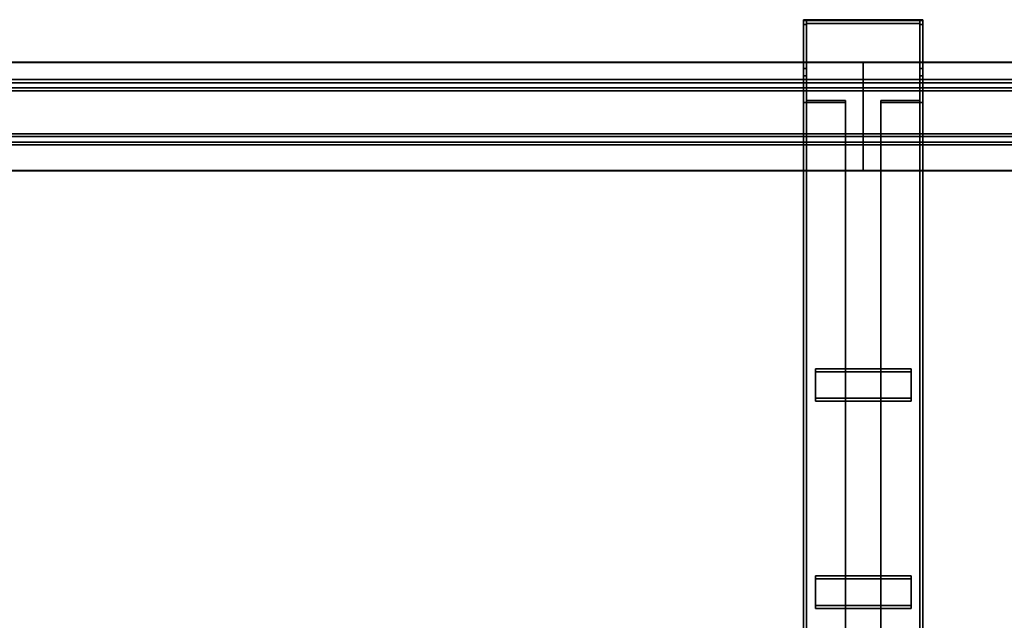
# Model space of a CAD drawing. Extents: x 13429 to 13460.1, y 572.8 to 605.1.
# Tile 284 of 341: x 13437.32 to 13438.351, y 599.927 to 600.556. Entities that reach past the tile are written whole.
import ezdxf

# ---------------------------------------------------------------- set-up
doc = ezdxf.new("R2010")
doc.units = 0
doc.header["$LTSCALE"] = 150
doc.header["$MEASUREMENT"] = 0
doc.layers.add('3DFACE_PLATE', color=7, linetype='CONTINUOUS')
doc.layers.add('3DFACE_SHAPE', color=7, linetype='CONTINUOUS')

msp = doc.modelspace()

# ---------------------------------------------------------------- linework, layer by layer
at = {"layer": '3DFACE_PLATE', "color": 6}
for points, invisible_edges in [([(13438.2534, 600.1905, 0.5276), (13438.2534, 600.1596, 0.5021), (13438.1534, 600.1905, 0.5276)], 2), ([(13438.2534, 600.1596, 0.5021), (13438.1534, 600.1596, 0.5021), (13438.1534, 600.1905, 0.5276)], 12), ([(13438.2534, 600.1873, 0.5314), (13438.2534, 600.1905, 0.5276), (13438.1534, 600.1873, 0.5314)], 2), ([(13438.2534, 600.1905, 0.5276), (13438.1534, 600.1905, 0.5276), (13438.1534, 600.1873, 0.5314)], 12), ([(13438.1534, 600.1873, 0.5314), (13438.1534, 600.1905, 0.5276), (13438.1534, 600.1564, 0.506)], 2), ([(13438.1534, 600.1905, 0.5276), (13438.1534, 600.1596, 0.5021), (13438.1534, 600.1564, 0.506)], 12), ([(13438.2534, 600.1596, 0.5021), (13438.2534, 600.1905, 0.5276), (13438.2534, 600.1873, 0.5314)], 12), ([(13438.1534, 600.1873, 0.5314), (13438.1534, 600.1564, 0.506), (13438.2534, 600.1873, 0.5314)], 2), ([(13438.1534, 600.1564, 0.506), (13438.2534, 600.1564, 0.506), (13438.2534, 600.1873, 0.5314)], 12), ([(13438.2534, 600.1564, 0.506), (13438.2534, 600.1596, 0.5021), (13438.2534, 600.1873, 0.5314)], 2), ([(13438.1534, 600.1564, 0.506), (13438.1534, 600.1596, 0.5021), (13438.2534, 600.1564, 0.506)], 2), ([(13438.1534, 600.1596, 0.5021), (13438.2534, 600.1596, 0.5021), (13438.2534, 600.1564, 0.506)], 12), ([(13438.2534, 599.9735, 0.349), (13438.2534, 599.9426, 0.3236), (13438.1534, 599.9735, 0.349)], 2), ([(13438.2534, 599.9426, 0.3236), (13438.1534, 599.9426, 0.3236), (13438.1534, 599.9735, 0.349)], 12), ([(13438.2534, 599.9703, 0.3529), (13438.2534, 599.9735, 0.349), (13438.1534, 599.9703, 0.3529)], 2), ([(13438.2534, 599.9735, 0.349), (13438.1534, 599.9735, 0.349), (13438.1534, 599.9703, 0.3529)], 12), ([(13438.1534, 599.9703, 0.3529), (13438.1534, 599.9735, 0.349), (13438.1534, 599.9394, 0.3275)], 2), ([(13438.1534, 599.9735, 0.349), (13438.1534, 599.9426, 0.3236), (13438.1534, 599.9394, 0.3275)], 12), ([(13438.2534, 599.9426, 0.3236), (13438.2534, 599.9735, 0.349), (13438.2534, 599.9703, 0.3529)], 12), ([(13438.1534, 599.9703, 0.3529), (13438.1534, 599.9394, 0.3275), (13438.2534, 599.9703, 0.3529)], 2), ([(13438.1534, 599.9394, 0.3275), (13438.2534, 599.9394, 0.3275), (13438.2534, 599.9703, 0.3529)], 12), ([(13438.2534, 599.9394, 0.3275), (13438.2534, 599.9426, 0.3236), (13438.2534, 599.9703, 0.3529)], 2), ([(13438.1534, 599.9394, 0.3275), (13438.1534, 599.9426, 0.3236), (13438.2534, 599.9394, 0.3275)], 2), ([(13438.1534, 599.9426, 0.3236), (13438.2534, 599.9426, 0.3236), (13438.2534, 599.9394, 0.3275)], 12)]:
    msp.add_3dface(points, dxfattribs=dict(at, invisible_edges=invisible_edges))
at = {"layer": '3DFACE_SHAPE', "color": 13}
for points, invisible_edges in [([(13438.2659, 600.5559, 0.809), (13438.1439, 600.5556, 0.8059), (13438.1409, 600.5559, 0.809)], 3), ([(13438.1439, 600.5556, 0.8059), (13438.1409, 600.5509, 0.7592), (13438.1409, 600.5559, 0.809)], 13), ([(13438.1409, 600.5509, 0.7592), (13438.1409, 599.596, 0.8547), (13438.1409, 600.5559, 0.809)], 2), ([(13438.1409, 599.596, 0.8547), (13438.1409, 599.601, 0.9045), (13438.1409, 600.5559, 0.809)], 12), ([(13438.1409, 600.5559, 0.809), (13438.1409, 599.601, 0.9045), (13438.2659, 600.5559, 0.809)], 2), ([(13438.1409, 599.601, 0.9045), (13438.2659, 599.601, 0.9045), (13438.2659, 600.5559, 0.809)], 12), ([(13438.1439, 600.5556, 0.8059), (13438.1439, 600.5509, 0.7592), (13438.1409, 600.5509, 0.7592)], 12), ([(13438.1409, 600.5049, 0.799), (13438.1439, 600.5519, 0.799), (13438.1409, 600.5549, 0.799)], 3), ([(13438.1439, 600.5519, 0.799), (13438.2628, 600.5519, 0.799), (13438.1409, 600.5549, 0.799)], 14), ([(13438.1409, 600.5549, 0.799), (13438.2628, 600.5519, 0.799), (13438.2659, 600.5549, 0.799)], 3), ([(13438.2659, 600.5549, 0.0099), (13438.1439, 600.5519, 0.0099), (13438.1409, 600.5549, 0.0099)], 3), ([(13438.1439, 600.5519, 0.0099), (13438.1409, 600.5049, 0.0099), (13438.1409, 600.5549, 0.0099)], 13), ([(13438.1409, 600.5549, 0.799), (13438.1409, 600.5549, 0.0099), (13438.1409, 600.5049, 0.799)], 2), ([(13438.1409, 600.5549, 0.0099), (13438.1409, 600.5049, 0.0099), (13438.1409, 600.5049, 0.799)], 12), ([(13438.2659, 600.5549, 0.799), (13438.2659, 600.5549, 0.0099), (13438.1409, 600.5549, 0.799)], 2), ([(13438.2659, 600.5549, 0.0099), (13438.1409, 600.5549, 0.0099), (13438.1409, 600.5549, 0.799)], 12), ([(13438.1439, 600.5549, 0.0499), (13438.1439, 600.5549, 0.0029), (13438.1409, 600.5549, 0.0499)], 2), ([(13438.1409, 600.5549, 0.0499), (13438.1439, 600.5549, 0.0029), (13438.1409, 600.5549, -0.0001)], 3), ([(13438.1439, 600.5549, 0.0029), (13438.2628, 600.5549, 0.0029), (13438.1409, 600.5549, -0.0001)], 14), ([(13438.1409, 600.5549, -0.0001), (13438.2628, 600.5549, 0.0029), (13438.2659, 600.5549, -0.0001)], 3), ([(13438.1409, 600.5549, 0.0499), (13438.1409, 599.596, 0.0499), (13438.1439, 600.5549, 0.0499)], 2), ([(13438.1409, 599.596, 0.0499), (13438.1439, 599.596, 0.0499), (13438.1439, 600.5549, 0.0499)], 12), ([(13438.1409, 600.5549, -0.0001), (13438.1409, 599.596, -0.0001), (13438.1409, 600.5549, 0.0499)], 2), ([(13438.1409, 599.596, -0.0001), (13438.1409, 599.596, 0.0499), (13438.1409, 600.5549, 0.0499)], 12), ([(13438.2659, 600.5549, -0.0001), (13438.2659, 599.596, -0.0001), (13438.1409, 600.5549, -0.0001)], 2), ([(13438.2659, 599.596, -0.0001), (13438.1409, 599.596, -0.0001), (13438.1409, 600.5549, -0.0001)], 12), ([(13438.1439, 600.5049, 0.799), (13438.1439, 600.5519, 0.799), (13438.1409, 600.5049, 0.799)], 2), ([(13438.1439, 600.5519, 0.0099), (13438.1439, 600.5049, 0.0099), (13438.1409, 600.5049, 0.0099)], 12), ([(13438.1439, 600.5509, 0.7592), (13438.1439, 599.596, 0.8547), (13438.1409, 600.5509, 0.7592)], 2), ([(13438.1439, 599.596, 0.8547), (13438.1409, 599.596, 0.8547), (13438.1409, 600.5509, 0.7592)], 12), ([(13438.2628, 600.5556, 0.8059), (13438.1439, 600.5556, 0.8059), (13438.2659, 600.5559, 0.809)], 14), ([(13438.1439, 600.5556, 0.8059), (13438.1439, 599.6007, 0.9014), (13438.1439, 600.5509, 0.7592)], 2), ([(13438.2628, 600.5556, 0.8059), (13438.2628, 599.6007, 0.9014), (13438.1439, 600.5556, 0.8059)], 2), ([(13438.2628, 599.6007, 0.9014), (13438.1439, 599.6007, 0.9014), (13438.1439, 600.5556, 0.8059)], 12), ([(13438.2628, 600.5519, 0.0099), (13438.1439, 600.5519, 0.0099), (13438.2659, 600.5549, 0.0099)], 14), ([(13438.1439, 600.5549, 0.0029), (13438.1439, 599.596, 0.0029), (13438.2628, 600.5549, 0.0029)], 2), ([(13438.1439, 599.596, 0.0029), (13438.2628, 599.596, 0.0029), (13438.2628, 600.5549, 0.0029)], 12), ([(13438.1439, 600.5549, 0.0499), (13438.1439, 599.596, 0.0499), (13438.1439, 600.5549, 0.0029)], 2), ([(13438.1439, 599.596, 0.0499), (13438.1439, 599.596, 0.0029), (13438.1439, 600.5549, 0.0029)], 12), ([(13438.1439, 600.5519, 0.799), (13438.1439, 600.5519, 0.0099), (13438.2628, 600.5519, 0.799)], 2), ([(13438.1439, 600.5519, 0.0099), (13438.2628, 600.5519, 0.0099), (13438.2628, 600.5519, 0.799)], 12), ([(13438.1439, 600.5049, 0.799), (13438.1439, 600.5049, 0.0099), (13438.1439, 600.5519, 0.799)], 2), ([(13438.1439, 600.5049, 0.0099), (13438.1439, 600.5519, 0.0099), (13438.1439, 600.5519, 0.799)], 12), ([(13438.1439, 599.6007, 0.9014), (13438.1439, 599.596, 0.8547), (13438.1439, 600.5509, 0.7592)], 12), ([(13438.2659, 600.5509, 0.7592), (13438.2628, 600.5556, 0.8059), (13438.2659, 600.5559, 0.809)], 3), ([(13438.2628, 600.5509, 0.7592), (13438.2628, 600.5556, 0.8059), (13438.2659, 600.5509, 0.7592)], 2), ([(13438.2628, 600.5509, 0.7592), (13438.2628, 599.596, 0.8547), (13438.2628, 600.5556, 0.8059)], 2), ([(13438.2628, 599.596, 0.8547), (13438.2628, 599.6007, 0.9014), (13438.2628, 600.5556, 0.8059)], 12), ([(13438.2628, 600.5519, 0.799), (13438.2659, 600.5049, 0.799), (13438.2659, 600.5549, 0.799)], 13), ([(13438.2659, 600.5049, 0.0099), (13438.2628, 600.5519, 0.0099), (13438.2659, 600.5549, 0.0099)], 3), ([(13438.2628, 600.5549, 0.0029), (13438.2659, 600.5549, 0.0499), (13438.2659, 600.5549, -0.0001)], 13), ([(13438.2628, 600.5549, 0.0029), (13438.2628, 600.5549, 0.0499), (13438.2659, 600.5549, 0.0499)], 12), ([(13438.2628, 600.5549, 0.0499), (13438.2628, 599.596, 0.0499), (13438.2659, 600.5549, 0.0499)], 2), ([(13438.2628, 599.596, 0.0499), (13438.2659, 599.596, 0.0499), (13438.2659, 600.5549, 0.0499)], 12), ([(13438.2628, 600.5549, 0.0029), (13438.2628, 599.596, 0.0029), (13438.2628, 600.5549, 0.0499)], 2), ([(13438.2628, 599.596, 0.0029), (13438.2628, 599.596, 0.0499), (13438.2628, 600.5549, 0.0499)], 12), ([(13438.2628, 600.5519, 0.799), (13438.2628, 600.5049, 0.799), (13438.2659, 600.5049, 0.799)], 12), ([(13438.2628, 600.5049, 0.0099), (13438.2628, 600.5519, 0.0099), (13438.2659, 600.5049, 0.0099)], 2), ([(13438.2628, 600.5519, 0.799), (13438.2628, 600.5519, 0.0099), (13438.2628, 600.5049, 0.799)], 2), ([(13438.2628, 600.5519, 0.0099), (13438.2628, 600.5049, 0.0099), (13438.2628, 600.5049, 0.799)], 12), ([(13438.2659, 600.5509, 0.7592), (13438.2659, 599.596, 0.8547), (13438.2628, 600.5509, 0.7592)], 2), ([(13438.2659, 599.596, 0.8547), (13438.2628, 599.596, 0.8547), (13438.2628, 600.5509, 0.7592)], 12), ([(13438.2659, 600.5559, 0.809), (13438.2659, 599.601, 0.9045), (13438.2659, 600.5509, 0.7592)], 2), ([(13438.2659, 600.5049, 0.799), (13438.2659, 600.5049, 0.0099), (13438.2659, 600.5549, 0.799)], 2), ([(13438.2659, 600.5049, 0.0099), (13438.2659, 600.5549, 0.0099), (13438.2659, 600.5549, 0.799)], 12), ([(13438.2659, 600.5549, 0.0499), (13438.2659, 599.596, 0.0499), (13438.2659, 600.5549, -0.0001)], 2), ([(13438.2659, 599.596, 0.0499), (13438.2659, 599.596, -0.0001), (13438.2659, 600.5549, -0.0001)], 12), ([(13438.2659, 599.601, 0.9045), (13438.2659, 599.596, 0.8547), (13438.2659, 600.5509, 0.7592)], 12), ([(13438.2034, 600.5114, 0.8163), (13434.0908, 600.5114, 0.8163), (13438.2034, 600.4846, 0.8189)], 2), ([(13434.0908, 600.5114, 0.8163), (13434.0908, 600.4846, 0.819), (13438.2034, 600.4846, 0.8189)], 12), ([(13438.2034, 600.5111, 0.8132), (13434.0908, 600.5111, 0.8133), (13438.2034, 600.5114, 0.8163)], 2), ([(13434.0908, 600.5111, 0.8133), (13434.0908, 600.5114, 0.8163), (13438.2034, 600.5114, 0.8163)], 12), ([(13438.2034, 600.4813, 0.8162), (13434.0908, 600.4813, 0.8163), (13438.2034, 600.5111, 0.8132)], 2), ([(13434.0908, 600.4813, 0.8163), (13434.0908, 600.5111, 0.8133), (13438.2034, 600.5111, 0.8132)], 12), ([(13438.2034, 600.5114, 0.8163), (13438.2034, 600.4846, 0.8189), (13438.2034, 600.5111, 0.8132)], 2), ([(13438.2034, 600.5111, 0.8132), (13438.2034, 600.4813, 0.8162), (13438.2034, 600.5114, 0.8163)], 2), ([(13438.2034, 600.5114, 0.8163), (13438.2034, 600.4813, 0.8162), (13438.2034, 600.4846, 0.8189)], 3), ([(13442.1809, 600.5114, 0.8163), (13438.2034, 600.5114, 0.8163), (13442.1809, 600.4846, 0.8189)], 2), ([(13438.2034, 600.5114, 0.8163), (13438.2034, 600.4846, 0.8189), (13442.1809, 600.4846, 0.8189)], 12), ([(13442.1809, 600.5111, 0.8132), (13438.2034, 600.5111, 0.8132), (13442.1809, 600.5114, 0.8163)], 2), ([(13438.2034, 600.5111, 0.8132), (13438.2034, 600.5114, 0.8163), (13442.1809, 600.5114, 0.8163)], 12), ([(13438.2034, 600.5111, 0.8132), (13438.2034, 600.4846, 0.8189), (13438.2034, 600.4813, 0.8162)], 3), ([(13442.1809, 600.4813, 0.8162), (13438.2034, 600.4813, 0.8162), (13442.1809, 600.5111, 0.8132)], 2), ([(13438.2034, 600.4813, 0.8162), (13438.2034, 600.5111, 0.8132), (13442.1809, 600.5111, 0.8132)], 12), ([(13438.1409, 600.5049, 0.799), (13438.1409, 600.5049, 0.0099), (13438.1439, 600.5049, 0.799)], 2), ([(13438.1409, 600.5049, 0.0099), (13438.1439, 600.5049, 0.0099), (13438.1439, 600.5049, 0.799)], 12), ([(13438.2628, 600.5049, 0.799), (13438.2628, 600.5049, 0.0099), (13438.2659, 600.5049, 0.799)], 2), ([(13438.2628, 600.5049, 0.0099), (13438.2659, 600.5049, 0.0099), (13438.2659, 600.5049, 0.799)], 12), ([(13438.2034, 600.4932, 0.9055), (13434.0908, 600.4932, 0.9055), (13438.2034, 600.4335, 0.9114)], 2), ([(13434.0908, 600.4932, 0.9055), (13434.0908, 600.4335, 0.9115), (13438.2034, 600.4335, 0.9114)], 12), ([(13438.2034, 600.4846, 0.8189), (13434.0908, 600.4846, 0.819), (13438.2034, 600.4932, 0.9055)], 2), ([(13434.0908, 600.4846, 0.819), (13434.0908, 600.4932, 0.9055), (13438.2034, 600.4932, 0.9055)], 12), ([(13438.2034, 600.4899, 0.9027), (13434.0908, 600.4899, 0.9028), (13438.2034, 600.4813, 0.8162)], 2), ([(13434.0908, 600.4899, 0.9028), (13434.0908, 600.4813, 0.8163), (13438.2034, 600.4813, 0.8162)], 12), ([(13438.2034, 600.4363, 0.9081), (13434.0908, 600.4363, 0.9082), (13438.2034, 600.4899, 0.9027)], 2), ([(13434.0908, 600.4363, 0.9082), (13434.0908, 600.4899, 0.9028), (13438.2034, 600.4899, 0.9027)], 12), ([(13438.1441, 600.4712, 0.7545), (13438.1409, 600.4972, 0.723), (13438.1409, 600.4692, 0.757)], 13), ([(13438.1441, 600.4712, 0.7545), (13438.1441, 600.4972, 0.723), (13438.1409, 600.4972, 0.723)], 12), ([(13438.1409, 600.4972, 0.723), (13438.1409, 599.6918, 0.0602), (13438.1409, 600.4692, 0.757)], 2), ([(13438.1441, 600.4972, 0.723), (13438.1441, 599.6918, 0.0602), (13438.1409, 600.4972, 0.723)], 2), ([(13438.1441, 599.6918, 0.0602), (13438.1409, 599.6918, 0.0602), (13438.1409, 600.4972, 0.723)], 12), ([(13438.1441, 600.4712, 0.7545), (13438.1441, 599.6659, 0.0917), (13438.1441, 600.4972, 0.723)], 2), ([(13438.1441, 599.6659, 0.0917), (13438.1441, 599.6918, 0.0602), (13438.1441, 600.4972, 0.723)], 12), ([(13438.2034, 600.4335, 0.9114), (13438.2034, 600.4899, 0.9027), (13438.2034, 600.4932, 0.9055)], 3), ([(13438.2034, 600.4899, 0.9027), (13438.2034, 600.4846, 0.8189), (13438.2034, 600.4932, 0.9055)], 13), ([(13438.2034, 600.4846, 0.8189), (13438.2034, 600.4899, 0.9027), (13438.2034, 600.4932, 0.9055)], 3), ([(13438.2034, 600.4899, 0.9027), (13438.2034, 600.4363, 0.9081), (13438.2034, 600.4932, 0.9055)], 14), ([(13438.2034, 600.4932, 0.9055), (13438.2034, 600.4363, 0.9081), (13438.2034, 600.4335, 0.9114)], 3), ([(13442.1809, 600.4932, 0.9055), (13438.2034, 600.4932, 0.9055), (13442.1809, 600.4335, 0.9114)], 2), ([(13438.2034, 600.4932, 0.9055), (13438.2034, 600.4335, 0.9114), (13442.1809, 600.4335, 0.9114)], 12), ([(13442.1809, 600.4846, 0.8189), (13438.2034, 600.4846, 0.8189), (13442.1809, 600.4932, 0.9055)], 2), ([(13438.2034, 600.4846, 0.8189), (13438.2034, 600.4932, 0.9055), (13442.1809, 600.4932, 0.9055)], 12), ([(13438.2034, 600.4846, 0.8189), (13438.2034, 600.4899, 0.9027), (13438.2034, 600.4813, 0.8162)], 13), ([(13438.2034, 600.4363, 0.9081), (13438.2034, 600.4899, 0.9027), (13438.2034, 600.4335, 0.9114)], 14), ([(13438.2034, 600.4813, 0.8162), (13438.2034, 600.4899, 0.9027), (13438.2034, 600.4846, 0.8189)], 14), ([(13442.1809, 600.4899, 0.9027), (13438.2034, 600.4899, 0.9027), (13442.1809, 600.4813, 0.8162)], 2), ([(13438.2034, 600.4899, 0.9027), (13438.2034, 600.4813, 0.8162), (13442.1809, 600.4813, 0.8162)], 12), ([(13442.1809, 600.4363, 0.9081), (13438.2034, 600.4363, 0.9081), (13442.1809, 600.4899, 0.9027)], 2), ([(13438.2034, 600.4363, 0.9081), (13438.2034, 600.4899, 0.9027), (13442.1809, 600.4899, 0.9027)], 12), ([(13438.2627, 600.4972, 0.723), (13438.2627, 600.4712, 0.7545), (13438.2659, 600.4972, 0.723)], 2), ([(13438.2659, 600.4972, 0.723), (13438.2627, 600.4712, 0.7545), (13438.2659, 600.4692, 0.757)], 3), ([(13438.2627, 599.6918, 0.0602), (13438.2627, 600.4972, 0.723), (13438.2659, 599.6918, 0.0602)], 2), ([(13438.2627, 600.4972, 0.723), (13438.2659, 600.4972, 0.723), (13438.2659, 599.6918, 0.0602)], 12), ([(13438.2627, 600.4712, 0.7545), (13438.2627, 600.4972, 0.723), (13438.2627, 599.6918, 0.0602)], 12), ([(13438.2659, 599.6918, 0.0602), (13438.2659, 600.4972, 0.723), (13438.2659, 599.6639, 0.0942)], 2), ([(13438.2659, 600.4972, 0.723), (13438.2659, 600.4692, 0.757), (13438.2659, 599.6639, 0.0942)], 12), ([(13438.1849, 600.4692, 0.757), (13438.1441, 600.4712, 0.7545), (13438.1409, 600.4692, 0.757)], 3), ([(13438.1409, 599.6918, 0.0602), (13438.1409, 599.6639, 0.0942), (13438.1409, 600.4692, 0.757)], 12), ([(13438.1409, 600.4692, 0.757), (13438.1409, 599.6639, 0.0942), (13438.1849, 600.4692, 0.757)], 2), ([(13438.1409, 599.6639, 0.0942), (13438.1849, 599.6639, 0.0942), (13438.1849, 600.4692, 0.757)], 12), ([(13438.1849, 600.4712, 0.7545), (13438.1441, 600.4712, 0.7545), (13438.1849, 600.4692, 0.757)], 2), ([(13438.1849, 600.4712, 0.7545), (13438.1849, 599.6659, 0.0917), (13438.1441, 600.4712, 0.7545)], 2), ([(13438.1849, 599.6659, 0.0917), (13438.1441, 599.6659, 0.0917), (13438.1441, 600.4712, 0.7545)], 12), ([(13438.1849, 600.4692, 0.757), (13438.1849, 599.6639, 0.0942), (13438.1849, 600.4712, 0.7545)], 2), ([(13438.1849, 599.6639, 0.0942), (13438.1849, 599.6659, 0.0917), (13438.1849, 600.4712, 0.7545)], 12), ([(13438.2627, 600.4712, 0.7545), (13438.2219, 600.4692, 0.757), (13438.2659, 600.4692, 0.757)], 13), ([(13438.2627, 600.4712, 0.7545), (13438.2219, 600.4712, 0.7545), (13438.2219, 600.4692, 0.757)], 12), ([(13438.2219, 599.6659, 0.0917), (13438.2219, 600.4712, 0.7545), (13438.2627, 599.6659, 0.0917)], 2), ([(13438.2219, 600.4712, 0.7545), (13438.2627, 600.4712, 0.7545), (13438.2627, 599.6659, 0.0917)], 12), ([(13438.2219, 600.4692, 0.757), (13438.2219, 600.4712, 0.7545), (13438.2219, 599.6659, 0.0917)], 12), ([(13438.2219, 599.6639, 0.0942), (13438.2219, 600.4692, 0.757), (13438.2219, 599.6659, 0.0917)], 2), ([(13438.2659, 599.6639, 0.0942), (13438.2659, 600.4692, 0.757), (13438.2219, 599.6639, 0.0942)], 2), ([(13438.2659, 600.4692, 0.757), (13438.2219, 600.4692, 0.757), (13438.2219, 599.6639, 0.0942)], 12), ([(13438.2627, 599.6659, 0.0917), (13438.2627, 600.4712, 0.7545), (13438.2627, 599.6918, 0.0602)], 2), ([(13438.2034, 600.4276, 0.8216), (13434.0908, 600.4276, 0.8216), (13438.2034, 600.4363, 0.9081)], 2), ([(13434.0908, 600.4276, 0.8216), (13434.0908, 600.4363, 0.9082), (13438.2034, 600.4363, 0.9081)], 12), ([(13438.2034, 600.4335, 0.9114), (13438.2034, 600.4249, 0.8249), (13438.2034, 600.4363, 0.9081)], 14), ([(13438.2034, 600.4249, 0.8249), (13438.2034, 600.4276, 0.8216), (13438.2034, 600.4363, 0.9081)], 13), ([(13438.2034, 600.4363, 0.9081), (13438.2034, 600.4249, 0.8249), (13438.2034, 600.4335, 0.9114)], 13), ([(13438.2034, 600.4363, 0.9081), (13438.2034, 600.4276, 0.8216), (13438.2034, 600.4249, 0.8249)], 14), ([(13442.1809, 600.4276, 0.8216), (13438.2034, 600.4276, 0.8216), (13442.1809, 600.4363, 0.9081)], 2), ([(13438.2034, 600.4276, 0.8216), (13438.2034, 600.4363, 0.9081), (13442.1809, 600.4363, 0.9081)], 12), ([(13438.2034, 600.4335, 0.9114), (13434.0908, 600.4335, 0.9115), (13438.2034, 600.4249, 0.8249)], 2), ([(13434.0908, 600.4335, 0.9115), (13434.0908, 600.4249, 0.825), (13438.2034, 600.4249, 0.8249)], 12), ([(13438.2034, 600.3978, 0.8246), (13434.0908, 600.3978, 0.8246), (13438.2034, 600.4276, 0.8216)], 2), ([(13434.0908, 600.3978, 0.8246), (13434.0908, 600.4276, 0.8216), (13438.2034, 600.4276, 0.8216)], 12), ([(13442.1809, 600.4335, 0.9114), (13438.2034, 600.4335, 0.9114), (13442.1809, 600.4249, 0.8249)], 2), ([(13438.2034, 600.4335, 0.9114), (13438.2034, 600.4249, 0.8249), (13442.1809, 600.4249, 0.8249)], 12), ([(13438.2034, 600.4249, 0.8249), (13438.2034, 600.3981, 0.8276), (13438.2034, 600.4276, 0.8216)], 14), ([(13438.2034, 600.3981, 0.8276), (13438.2034, 600.3978, 0.8246), (13438.2034, 600.4276, 0.8216)], 12), ([(13438.2034, 600.4276, 0.8216), (13438.2034, 600.3978, 0.8246), (13438.2034, 600.4249, 0.8249)], 14), ([(13442.1809, 600.3978, 0.8246), (13438.2034, 600.3978, 0.8246), (13442.1809, 600.4276, 0.8216)], 2), ([(13438.2034, 600.3978, 0.8246), (13438.2034, 600.4276, 0.8216), (13442.1809, 600.4276, 0.8216)], 12), ([(13438.2034, 600.4249, 0.8249), (13434.0908, 600.4249, 0.825), (13438.2034, 600.3981, 0.8276)], 2), ([(13434.0908, 600.4249, 0.825), (13434.0908, 600.3981, 0.8276), (13438.2034, 600.3981, 0.8276)], 12), ([(13438.2034, 600.3978, 0.8246), (13438.2034, 600.3981, 0.8276), (13438.2034, 600.4249, 0.8249)], 12), ([(13442.1809, 600.4249, 0.8249), (13438.2034, 600.4249, 0.8249), (13442.1809, 600.3981, 0.8276)], 2), ([(13438.2034, 600.4249, 0.8249), (13438.2034, 600.3981, 0.8276), (13442.1809, 600.3981, 0.8276)], 12), ([(13438.2034, 600.3981, 0.8276), (13434.0908, 600.3981, 0.8276), (13438.2034, 600.3978, 0.8246)], 2), ([(13434.0908, 600.3981, 0.8276), (13434.0908, 600.3978, 0.8246), (13438.2034, 600.3978, 0.8246)], 12), ([(13442.1809, 600.3981, 0.8276), (13438.2034, 600.3981, 0.8276), (13442.1809, 600.3978, 0.8246)], 2), ([(13438.2034, 600.3981, 0.8276), (13438.2034, 600.3978, 0.8246), (13442.1809, 600.3978, 0.8246)], 12)]:
    msp.add_3dface(points, dxfattribs=dict(at, invisible_edges=invisible_edges))

doc.saveas('drawing.dxf')
